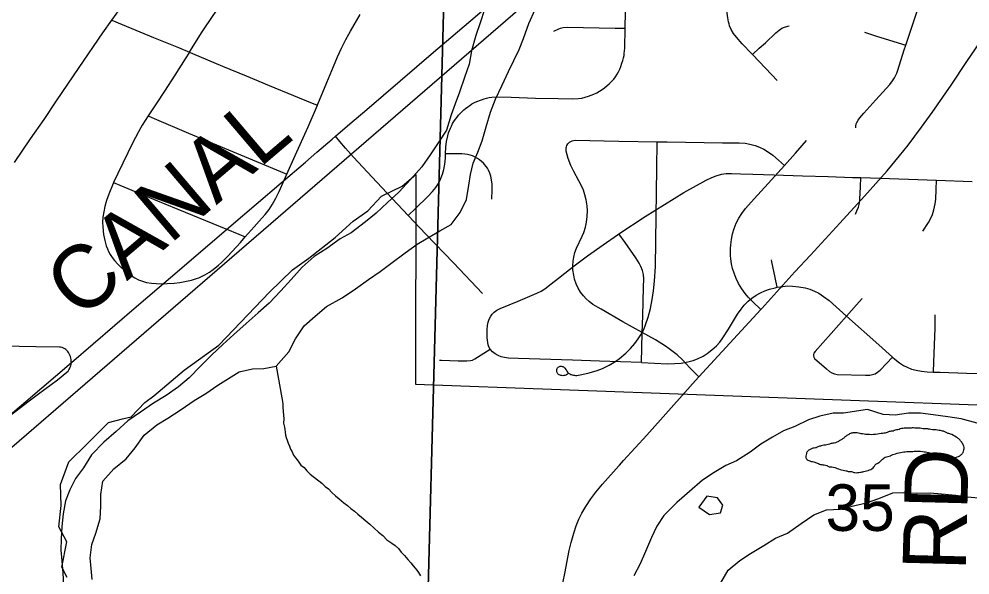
# Model space of a CAD drawing. Extents: x 2.4 to 73.1, y 4.5 to 25.6.
# Drawn here: x 47.901 to 48.3282, y 21.7704 to 22.0203 of the extents above; entities that cross this region are included whole.
import ezdxf

# ---------------------------------------------------------------- set-up
doc = ezdxf.new("R2010")
doc.units = 0
for name, color, linetype in [('GM_X_City_Street', 7, 'Continuous'), ('GM_X_County_Road', 7, 'Continuous'), ('GM_X_County_Road_Text', 7, 'Continuous'), ('GM_X_Major_River', 7, 'Continuous'), ('GM_X_Minor_River', 7, 'Continuous'), ('GM_X_Section', 7, 'Continuous'), ('GM_X_Section_Text', 7, 'Continuous'), ('GM_X_State_Route', 7, 'Continuous'), ('GM_X_Township_Road_Text', 7, 'Continuous')]:
    doc.layers.add(name, color=color, linetype=linetype)

msp = doc.modelspace()

# ---------------------------------------------------------------- linework, layer by layer
at = {"layer": 'GM_X_City_Street'}
for points in [[(47.97759, 22.00541), (47.97848, 22.00683), (47.98327, 22.01444), (47.98824, 22.02192), (48.00115, 22.04035), (48.01497, 22.06029), (48.02115, 22.0692)], [(48.24162, 21.9927), (48.23927, 21.99518), (48.23055, 22.00427), (48.23024, 22.00459), (48.22596, 22.00907), (48.22329, 22.01206), (48.22204, 22.01377), (48.22098, 22.0156), (48.22026, 22.01726), (48.21998, 22.01805), (48.21973, 22.01899), (48.2194, 22.02077), (48.21922, 22.02289), (48.21926, 22.02658), (48.21938, 22.03466), (48.21945, 22.03875)], [(48.07589, 21.93204), (48.0793, 21.93531), (48.08468, 21.94046), (48.08677, 21.94271), (48.08829, 21.94462), (48.08946, 21.94641), (48.09044, 21.9483), (48.09135, 21.95056), (48.09192, 21.95261), (48.09234, 21.95501), (48.09256, 21.95776), (48.09264, 21.95971), (48.09276, 21.96275), (48.09308, 21.96526), (48.09362, 21.96772), (48.09403, 21.96909), (48.09438, 21.97014), (48.09482, 21.9712), (48.09529, 21.97217), (48.09579, 21.97326), (48.09632, 21.97416), (48.09708, 21.97523), (48.09782, 21.9762), (48.09851, 21.97703), (48.09928, 21.97786), (48.09992, 21.97856), (48.10087, 21.97942), (48.10166, 21.98009), (48.10261, 21.9808), (48.10351, 21.98145), (48.10443, 21.98208), (48.10566, 21.98273), (48.10669, 21.98322), (48.10878, 21.98401), (48.10996, 21.9844), (48.11109, 21.98472), (48.1122, 21.98493), (48.1134, 21.98509), (48.11531, 21.98523), (48.12217, 21.98512), (48.13305, 21.98477), (48.1433, 21.98449), (48.1498, 21.98438), (48.15224, 21.98454), (48.15389, 21.98477), (48.15531, 21.98511), (48.15681, 21.98559), (48.15806, 21.98604), (48.15931, 21.98656), (48.16063, 21.98715), (48.16174, 21.98779), (48.16293, 21.98855), (48.16406, 21.9894), (48.16519, 21.99032), (48.16618, 21.99119), (48.16709, 21.99203), (48.16817, 21.99329), (48.16893, 21.99429), (48.16967, 21.99545), (48.17027, 21.99652), (48.17088, 21.99777), (48.17135, 21.99899), (48.17189, 22.00042), (48.17226, 22.0016), (48.17261, 22.00287), (48.17281, 22.00392), (48.17294, 22.00484), (48.17308, 22.00598), (48.17316, 22.00717), (48.1733, 22.01614), (48.17332, 22.01675), (48.17384, 22.03526)], [(48.27688, 21.97137), (48.27694, 21.97214), (48.27715, 21.97309), (48.27746, 21.97383), (48.27802, 21.97487), (48.27873, 21.97584), (48.28048, 21.97796), (48.28591, 21.98391), (48.29224, 21.99089), (48.29347, 21.9925), (48.29431, 21.99385), (48.2949, 21.99502), (48.29531, 21.99599), (48.2958, 21.99722), (48.29872, 22.00638), (48.2994, 22.00845), (48.30417, 22.0229), (48.30651, 22.03079), (48.30721, 22.03359), (48.30787, 22.03699)], [(47.97759, 22.00541), (47.97571, 22.00232), (47.971, 21.99504), (47.96641, 21.9878), (47.96299, 21.98264), (47.95902, 21.9767), (47.95635, 21.97251), (47.95466, 21.96954), (47.9534, 21.96705), (47.95103, 21.96233), (47.94998, 21.96007), (47.9454, 21.95091), (47.94352, 21.94677), (47.94335, 21.94639), (47.94138, 21.94154), (47.94038, 21.93874), (47.93964, 21.93604), (47.93909, 21.93362), (47.93872, 21.93117), (47.93859, 21.92901), (47.93867, 21.92685), (47.93905, 21.9235), (47.93955, 21.92078), (47.9402, 21.9184), (47.94072, 21.91692), (47.94126, 21.91576), (47.94202, 21.91441), (47.94293, 21.91311), (47.94399, 21.91169), (47.94537, 21.91016), (47.94679, 21.90875), (47.94817, 21.90748), (47.94962, 21.90632), (47.95137, 21.90505), (47.95311, 21.90396), (47.95474, 21.90309), (47.95653, 21.90244), (47.95834, 21.90193), (47.96052, 21.90157), (47.9627, 21.90135), (47.96499, 21.90128), (47.96753, 21.90135), (47.9708, 21.90161), (47.97331, 21.9019), (47.97632, 21.90241), (47.9785, 21.90296), (47.9807, 21.90358), (47.98186, 21.90398), (47.98297, 21.9045), (47.98453, 21.90529), (47.9866, 21.90649), (47.98831, 21.90769), (47.99061, 21.90966), (47.992, 21.91088), (47.99483, 21.91373), (48.00051, 21.9199), (48.00265, 21.92233), (48.00667, 21.9269), (48.00894, 21.92945), (48.01162, 21.93246), (48.01334, 21.93466), (48.01488, 21.93699), (48.01637, 21.9397), (48.01786, 21.94279), (48.02138, 21.95053), (48.02516, 21.95886), (48.03087, 21.97186), (48.03507, 21.98154), (48.03528, 21.98205), (48.03939, 21.99177), (48.04226, 21.99899), (48.0441, 22.00326), (48.04591, 22.00717), (48.0479, 22.011), (48.04921, 22.01345), (48.04995, 22.01481), (48.05423, 22.02237)], [(47.94272, 22.01976), (47.94739, 22.01784), (47.96148, 22.01203), (47.97275, 22.0075), (47.97759, 22.00541), (47.97903, 22.00478), (47.99251, 21.99913), (48.00313, 21.99468), (48.01345, 21.99034), (48.02439, 21.98587), (48.03275, 21.98248), (48.03507, 21.98154)], [(48.14132, 22.01483), (48.14321, 22.01578), (48.14434, 22.01623), (48.14552, 22.01647), (48.14738, 22.01657), (48.16887, 22.01622), (48.1733, 22.01614)], [(48.23055, 22.00427), (48.2336, 22.0071), (48.23631, 22.00962), (48.24102, 22.01413), (48.24245, 22.01531), (48.24374, 22.01614), (48.24487, 22.01664), (48.24637, 22.01707), (48.24706, 22.01717)], [(48.28078, 22.0144), (48.28583, 22.01275), (48.29594, 22.00954), (48.2994, 22.00845)], [(47.95902, 21.9767), (47.96176, 21.97553), (47.97716, 21.96895), (47.9987, 21.95993), (48.01852, 21.95171), (48.02138, 21.95053)], [(48.10928, 21.89691), (48.09626, 21.91065), (48.08381, 21.92365), (48.07589, 21.93204), (48.06634, 21.94215), (48.05975, 21.94915), (48.05135, 21.9582), (48.04765, 21.96223), (48.04522, 21.96519), (48.04326, 21.96757)], [(48.14788, 21.86094), (48.1475, 21.86065), (48.14701, 21.86036), (48.14668, 21.86023), (48.14624, 21.86011), (48.14578, 21.86002), (48.14539, 21.85997), (48.14493, 21.85999), (48.14446, 21.86007), (48.14409, 21.8602), (48.14372, 21.86037), (48.1434, 21.86058), (48.14312, 21.86081), (48.1429, 21.86112), (48.14274, 21.86141), (48.14264, 21.86178), (48.1426, 21.8621), (48.14262, 21.86243), (48.14266, 21.86278), (48.14277, 21.86318), (48.14295, 21.86351), (48.14318, 21.86377), (48.14349, 21.864), (48.14381, 21.86414), (48.1442, 21.8642), (48.14458, 21.8642), (48.14498, 21.86416), (48.14532, 21.86408), (48.14563, 21.86393), (48.14609, 21.86351), (48.14676, 21.86258), (48.14718, 21.862), (48.14747, 21.86161), (48.1479, 21.86115), (48.14815, 21.86093), (48.14843, 21.86075), (48.14875, 21.86058), (48.14906, 21.86044), (48.14947, 21.86033), (48.15005, 21.86021), (48.15057, 21.86014), (48.15107, 21.86011), (48.15156, 21.86011), (48.15241, 21.86019), (48.15387, 21.86047), (48.15721, 21.86122), (48.16078, 21.86228), (48.16309, 21.86321), (48.16613, 21.86476), (48.16909, 21.86648), (48.17085, 21.86774), (48.17368, 21.87017), (48.17566, 21.87215), (48.17771, 21.87448), (48.1792, 21.87647), (48.18035, 21.87831), (48.18092, 21.87938), (48.18165, 21.88079), (48.1825, 21.88279), (48.18365, 21.88633), (48.18468, 21.89024), (48.18552, 21.89419), (48.18613, 21.89818), (48.18657, 21.90251), (48.18689, 21.90902), (48.18722, 21.93169), (48.1875, 21.95313), (48.18766, 21.96512)], [(48.20644, 21.85943), (48.2044, 21.86151), (48.20244, 21.86351), (48.19908, 21.86713), (48.19672, 21.86929), (48.19495, 21.87073), (48.19315, 21.87206), (48.19144, 21.87322), (48.18692, 21.87602), (48.18092, 21.87938), (48.17225, 21.88425), (48.16255, 21.8898), (48.15884, 21.89203), (48.15711, 21.89327), (48.15576, 21.89448), (48.15455, 21.89583), (48.15328, 21.89754), (48.1522, 21.89937), (48.15131, 21.90131), (48.15061, 21.90332), (48.1502, 21.90509), (48.14988, 21.90751), (48.14981, 21.90933), (48.14994, 21.91145), (48.15024, 21.91325), (48.15078, 21.91531), (48.15152, 21.9173), (48.15409, 21.92261), (48.15481, 21.92438), (48.15554, 21.92669), (48.15594, 21.92898), (48.15624, 21.93149), (48.15634, 21.93401), (48.15623, 21.93624), (48.15579, 21.93904), (48.15527, 21.9412), (48.15455, 21.9433), (48.15383, 21.94503), (48.15254, 21.94755), (48.1502, 21.9518), (48.14895, 21.95442), (48.1477, 21.95764), (48.14684, 21.96083), (48.14678, 21.9614), (48.14678, 21.96187), (48.14684, 21.96245), (48.14692, 21.96289), (48.14715, 21.96346), (48.14757, 21.96414), (48.14795, 21.96448)], [(48.14795, 21.96448), (48.14838, 21.96487), (48.14887, 21.96522), (48.14945, 21.96547), (48.15011, 21.96564), (48.15093, 21.96575), (48.17049, 21.96541), (48.18766, 21.96512), (48.19222, 21.96504), (48.21705, 21.9647), (48.22448, 21.9646), (48.22723, 21.96443), (48.22932, 21.96405), (48.23167, 21.96339), (48.23367, 21.96265), (48.23559, 21.96174), (48.23768, 21.96049), (48.23965, 21.95906), (48.24219, 21.95682), (48.24485, 21.95446)], [(48.23427, 21.88973), (48.23068, 21.89324), (48.22866, 21.89521), (48.2272, 21.89688), (48.22573, 21.89894), (48.22428, 21.90138), (48.22317, 21.90364), (48.22224, 21.90599), (48.2216, 21.90811), (48.22114, 21.91028), (48.22084, 21.91246), (48.22071, 21.91402), (48.22063, 21.91622), (48.22064, 21.91716), (48.22074, 21.91873), (48.22108, 21.92124), (48.22161, 21.9237), (48.22233, 21.92612), (48.22326, 21.92847), (48.2244, 21.93073), (48.22574, 21.93286), (48.22743, 21.93507), (48.23131, 21.9395), (48.23752, 21.94639), (48.24485, 21.95446), (48.24981, 21.95993), (48.25287, 21.96337), (48.25483, 21.96566)], [(48.11349, 21.93936), (48.11362, 21.94352), (48.11353, 21.946), (48.1133, 21.94794), (48.11298, 21.94957), (48.11253, 21.95097), (48.1119, 21.95232), (48.11142, 21.95325), (48.1109, 21.954), (48.11029, 21.95476), (48.10962, 21.95551), (48.10883, 21.95624), (48.10786, 21.95697), (48.107, 21.95755), (48.10588, 21.95816), (48.10475, 21.95871), (48.10365, 21.95913), (48.1025, 21.95944), (48.10127, 21.95957), (48.09995, 21.95966), (48.09687, 21.95968), (48.09264, 21.95971)], [(48.1807, 21.8659), (48.16175, 21.86644), (48.14966, 21.8669), (48.12523, 21.86763), (48.12088, 21.86786), (48.11908, 21.86809), (48.11764, 21.86848), (48.11629, 21.86907), (48.11487, 21.86983), (48.11369, 21.87075), (48.11271, 21.87182), (48.11212, 21.8729), (48.1118, 21.87381), (48.11158, 21.87494), (48.11142, 21.87597), (48.11134, 21.87704), (48.11128, 21.87917), (48.11131, 21.88072), (48.11151, 21.88253), (48.11178, 21.884), (48.11225, 21.88541), (48.11293, 21.88672), (48.11362, 21.88766), (48.11446, 21.88848), (48.11565, 21.88936), (48.11724, 21.89022), (48.12526, 21.89353), (48.1336, 21.897), (48.13557, 21.89799), (48.13718, 21.89901), (48.14016, 21.90132), (48.14338, 21.90374), (48.14629, 21.90608), (48.15045, 21.90933), (48.15642, 21.91378), (48.16349, 21.91885), (48.16987, 21.92327), (48.17054, 21.92371), (48.1823, 21.93149), (48.19099, 21.93693), (48.19976, 21.94224), (48.20973, 21.94791), (48.21221, 21.94912), (48.2142, 21.94986), (48.21656, 21.95047), (48.21866, 21.95077), (48.2211, 21.95088), (48.22512, 21.95076), (48.23071, 21.95057), (48.24033, 21.95018), (48.25306, 21.94982), (48.26455, 21.94946), (48.27542, 21.94912), (48.27917, 21.94899), (48.30058, 21.94828), (48.31326, 21.94784), (48.32916, 21.94728)], [(48.27684, 21.93262), (48.27747, 21.93403), (48.27814, 21.93575), (48.27859, 21.93754), (48.27882, 21.93937), (48.27902, 21.9449), (48.27917, 21.94899)], [(47.94352, 21.94677), (47.94635, 21.9456), (47.96332, 21.9386), (47.98815, 21.92842), (47.99977, 21.92354), (48.00265, 21.92233)], [(48.30706, 21.92493), (48.3096, 21.92881), (48.31051, 21.93043), (48.31135, 21.93243), (48.31202, 21.93449), (48.31266, 21.9372), (48.31294, 21.93935), (48.3131, 21.94368), (48.31326, 21.94784)], [(48.1807, 21.8659), (48.18102, 21.87921), (48.1812, 21.88694), (48.18163, 21.8997), (48.18166, 21.90347), (48.1815, 21.90538), (48.18108, 21.90727), (48.18041, 21.90907), (48.17968, 21.9105), (48.17813, 21.91287), (48.1733, 21.91977), (48.17054, 21.92371)], [(48.24166, 21.8997), (48.24074, 21.90417), (48.23929, 21.91116), (48.23908, 21.91207)], [(48.1807, 21.8659), (48.19236, 21.86536), (48.19543, 21.8654), (48.1985, 21.86567), (48.20152, 21.86616), (48.20388, 21.86681), (48.20586, 21.86757), (48.20832, 21.86881), (48.21015, 21.86992), (48.21233, 21.87159), (48.21439, 21.87343), (48.21582, 21.875), (48.21728, 21.87696), (48.21977, 21.88087), (48.22377, 21.88756), (48.22538, 21.88989), (48.22679, 21.8916), (48.22858, 21.8934), (48.23028, 21.89482), (48.23213, 21.89609), (48.23408, 21.8972), (48.23612, 21.89814), (48.23823, 21.89886), (48.24069, 21.89952), (48.24166, 21.8997), (48.2441, 21.90013), (48.24632, 21.90031), (48.24854, 21.90027), (48.25136, 21.89995), (48.25415, 21.89941), (48.25628, 21.89882), (48.25836, 21.89802), (48.26033, 21.89699), (48.26246, 21.89562), (48.26495, 21.8937), (48.27279, 21.88679), (48.28721, 21.87377), (48.29346, 21.86829), (48.29444, 21.86743), (48.29662, 21.86573), (48.29841, 21.86457), (48.30003, 21.86374), (48.30201, 21.86297), (48.30407, 21.8624), (48.30649, 21.86196), (48.30894, 21.8617), (48.3119, 21.8616), (48.31482, 21.86149), (48.32665, 21.86112), (48.33658, 21.86074)], [(48.27279, 21.88679), (48.27507, 21.88933), (48.27732, 21.89183), (48.27974, 21.89461)], [(48.27279, 21.88679), (48.26585, 21.87896), (48.26211, 21.8748), (48.25861, 21.87084), (48.25812, 21.87004), (48.25792, 21.86946), (48.25787, 21.86884), (48.25802, 21.86824), (48.25835, 21.86773), (48.26371, 21.86299), (48.26515, 21.86181), (48.26622, 21.86119), (48.2674, 21.86078), (48.26862, 21.86058), (48.28136, 21.86022), (48.28322, 21.86023), (48.28444, 21.86045), (48.28561, 21.86088), (48.28669, 21.86149), (48.2879, 21.86246), (48.29069, 21.86538), (48.29346, 21.86829)], [(48.3119, 21.8616), (48.31205, 21.86614), (48.31255, 21.88137), (48.31258, 21.88729)], [(47.89275, 21.83881), (47.90566, 21.84868), (47.90974, 21.85175), (47.91829, 21.85815), (47.92253, 21.8615), (47.92307, 21.86203), (47.92347, 21.86255), (47.92379, 21.86311), (47.92406, 21.86381), (47.92425, 21.8644), (47.92441, 21.86505), (47.92449, 21.8657), (47.92452, 21.86634), (47.92443, 21.8672), (47.92433, 21.8679), (47.92417, 21.86858), (47.92392, 21.86919), (47.92363, 21.86976), (47.92325, 21.87035), (47.92292, 21.87078), (47.9226, 21.87116), (47.92209, 21.87167), (47.92155, 21.87207), (47.92098, 21.87239), (47.92039, 21.87264), (47.91975, 21.87277), (47.91918, 21.87282), (47.90865, 21.87289), (47.89364, 21.87321)], [(48.08991, 21.86693), (48.09084, 21.86692), (48.09825, 21.86663), (48.10227, 21.86661), (48.10379, 21.86678), (48.10468, 21.86701), (48.1058, 21.86751), (48.11271, 21.87182)]]:
    msp.add_lwpolyline(points, dxfattribs=at)
at = {"layer": 'GM_X_County_Road'}
for points in [[(48.04326, 21.96757), (48.04968, 21.97313), (48.05726, 21.97957), (48.08718, 22.00533), (48.09498, 22.01201), (48.10402, 22.01961), (48.12054, 22.03378), (48.13542, 22.04657)], [(47.85274, 21.8043), (47.87325, 21.82265), (47.88596, 21.83313), (47.90403, 21.84836), (47.92456, 21.86597), (47.95388, 21.89102), (47.97417, 21.90845), (47.9964, 21.92743), (48.0188, 21.94668), (48.02977, 21.95593), (48.03482, 21.96037), (48.04169, 21.96621), (48.04326, 21.96757)], [(47.92266, 21.76923), (47.92034, 21.77399), (47.92252, 21.78533), (47.919, 21.79207), (47.92003, 21.8016), (47.91963, 21.81114), (47.92336, 21.82131), (47.9316, 21.82934), (47.93787, 21.83557), (47.94127, 21.83889), (47.9475, 21.84058), (47.9514, 21.84142), (47.95757, 21.84786), (47.96155, 21.85096), (47.97527, 21.86248), (47.99081, 21.87376), (48.01355, 21.89746), (48.02383, 21.90758), (48.03127, 21.91285), (48.04299, 21.92205), (48.05119, 21.92947), (48.05779, 21.93399), (48.06393, 21.94071), (48.0731, 21.94508), (48.07925, 21.95038), (48.07911, 21.8561), (48.33965, 21.84655)]]:
    msp.add_lwpolyline(points, dxfattribs=at)
at = {"layer": 'GM_X_Major_River'}
for points in [[(48.10993, 22.0241), (48.10828, 22.01902), (48.10621, 22.01282), (48.10431, 22.00604), (48.10319, 22), (48.10113, 21.99398), (48.09886, 21.9874), (48.09701, 21.98214), (48.09516, 21.97726), (48.09307, 21.9703), (48.0897, 21.96508), (48.08575, 21.9593), (48.082, 21.9539), (48.07691, 21.94816), (48.07163, 21.94243), (48.06657, 21.93782), (48.06151, 21.93303), (48.05666, 21.92918), (48.05026, 21.92423), (48.04526, 21.92152), (48.03926, 21.91713), (48.03366, 21.91349), (48.02822, 21.90871), (48.02332, 21.90315), (48.01863, 21.89816), (48.01336, 21.89261), (48.0085, 21.88819), (48.00306, 21.88341), (47.99761, 21.87843), (47.99255, 21.87402), (47.98769, 21.86941), (47.98261, 21.86424), (47.97754, 21.85906), (47.97269, 21.85502), (47.96708, 21.851), (47.96148, 21.84755), (47.95568, 21.84354), (47.94989, 21.83971), (47.94464, 21.83492), (47.93919, 21.83014), (47.93353, 21.82441), (47.92996, 21.81863), (47.92641, 21.81379), (47.92381, 21.80874), (47.92196, 21.80367), (47.92085, 21.79782), (47.92031, 21.79214), (47.91997, 21.78665), (47.91982, 21.78153), (47.92026, 21.77677), (47.92067, 21.77126), (47.92109, 21.76594)], [(47.93386, 21.76843), (47.93343, 21.77337), (47.933, 21.77813), (47.93374, 21.78418), (47.93558, 21.78925), (47.93747, 21.79565), (47.93782, 21.80134), (47.93778, 21.80665), (47.9387, 21.81251), (47.94359, 21.81806), (47.94922, 21.82265), (47.95315, 21.82748), (47.95729, 21.83325), (47.96292, 21.83783), (47.96793, 21.84092), (47.97392, 21.84474), (47.97971, 21.84876), (47.98492, 21.85203), (47.99034, 21.85567), (47.99516, 21.85877), (47.99998, 21.86167), (48.0059, 21.86303), (48.01102, 21.86326), (48.01655, 21.86425), (48.02223, 21.87074), (48.02523, 21.87653), (48.02919, 21.88231), (48.03405, 21.88673), (48.0391, 21.89114), (48.04622, 21.89493), (48.05221, 21.89894), (48.05802, 21.90315), (48.06324, 21.9068), (48.06808, 21.91046), (48.07447, 21.91521), (48.07988, 21.91905), (48.0847, 21.92195), (48.0901, 21.92503), (48.09511, 21.92793), (48.09924, 21.93332), (48.10206, 21.93912), (48.10318, 21.94554), (48.10389, 21.95046), (48.10498, 21.95555), (48.1072, 21.96042), (48.10905, 21.96549), (48.11094, 21.97189), (48.11283, 21.97848), (48.11508, 21.9843), (48.1179, 21.9903), (48.12092, 21.99666), (48.12575, 22.00659), (48.12759, 22.01147), (48.13005, 22.01823), (48.13289, 22.02461)], [(48.33144, 21.83868), (48.32429, 21.84059), (48.31825, 21.84151), (48.31164, 21.84245), (48.30598, 21.84318), (48.30067, 21.84313), (48.29457, 21.84216), (48.28927, 21.8425), (48.28213, 21.84478), (48.27147, 21.84318), (48.26673, 21.84312), (48.26082, 21.84176), (48.25566, 21.8402), (48.2495, 21.83714), (48.24452, 21.83519), (48.23951, 21.83229), (48.2343, 21.82921), (48.22946, 21.82555), (48.22329, 21.82173), (48.21849, 21.81959), (48.21329, 21.81651), (48.20807, 21.81304), (48.20224, 21.80789), (48.1966, 21.80292), (48.19075, 21.7972), (48.18758, 21.79236), (48.18517, 21.7873), (48.18253, 21.78092), (48.1801, 21.77549), (48.17729, 21.77006)], [(48.21483, 21.80508), (48.20995, 21.80578), (48.2064, 21.80095), (48.21124, 21.79759), (48.21619, 21.7984), (48.21723, 21.80179)], [(48.21723, 21.80179), (48.21483, 21.80508)], [(48.21626, 21.7669), (48.21964, 21.7725), (48.22488, 21.77691), (48.2297, 21.78), (48.23568, 21.78363), (48.24089, 21.78691), (48.24627, 21.78922), (48.25246, 21.79361), (48.25806, 21.79744), (48.26381, 21.79975), (48.27007, 21.79995), (48.27657, 21.80167), (48.28172, 21.80286), (48.28727, 21.80479), (48.2936, 21.80728), (48.29853, 21.80752), (48.30421, 21.80717), (48.31028, 21.80739), (48.31539, 21.80687), (48.32182, 21.80631), (48.3271, 21.8056), (48.33202, 21.80508)]]:
    msp.add_lwpolyline(points, dxfattribs=at)
for points in [[(48.28131, 21.83358), (48.27998, 21.8338), (48.27885, 21.83402), (48.27753, 21.83424), (48.27639, 21.83427), (48.27487, 21.83412), (48.27352, 21.83339), (48.27237, 21.83266), (48.2712, 21.83174), (48.27005, 21.83101), (48.26889, 21.83028), (48.2666, 21.82958), (48.26507, 21.82924), (48.26392, 21.82889), (48.26259, 21.82873), (48.26144, 21.82838), (48.25992, 21.82804), (48.25877, 21.8275), (48.25762, 21.82734), (48.25647, 21.82679), (48.25532, 21.82606), (48.25472, 21.82494), (48.2545, 21.82381), (48.25466, 21.82266), (48.25578, 21.82188), (48.25691, 21.82147), (48.25804, 21.82125), (48.25973, 21.82064), (48.26161, 21.82002), (48.26388, 21.81959), (48.265, 21.81899), (48.26614, 21.81896), (48.26746, 21.81874), (48.26859, 21.81833), (48.27122, 21.8175), (48.27255, 21.81728), (48.27386, 21.81687), (48.275, 21.81684), (48.27651, 21.81642), (48.27765, 21.81639), (48.27898, 21.81655), (48.2805, 21.81689), (48.28511, 21.81905), (48.2859, 21.82017), (48.28724, 21.8209), (48.28861, 21.82219), (48.29015, 21.82329), (48.2913, 21.82364), (48.29245, 21.82399), (48.2936, 21.82453), (48.29474, 21.82489), (48.2978, 21.82557), (48.30046, 21.82588), (48.30198, 21.82584), (48.30312, 21.826), (48.30691, 21.82591), (48.30956, 21.82546), (48.31087, 21.82505), (48.312, 21.82464), (48.31332, 21.82423), (48.31483, 21.82381), (48.31596, 21.82359), (48.31728, 21.82337), (48.31841, 21.82296), (48.31955, 21.82293), (48.32183, 21.82326), (48.32414, 21.82434), (48.32511, 21.82545), (48.32552, 21.82658), (48.32555, 21.82772), (48.3252, 21.82887), (48.32429, 21.83041), (48.32318, 21.83158), (48.32206, 21.83236), (48.31944, 21.83376), (48.31813, 21.83417), (48.317, 21.83477), (48.3155, 21.83519), (48.31436, 21.8354), (48.31304, 21.83563), (48.31133, 21.83567), (48.31001, 21.83589), (48.3085, 21.83612), (48.30717, 21.83615), (48.30585, 21.83638), (48.30452, 21.83641), (48.30225, 21.83647), (48.30054, 21.83632), (48.29921, 21.83635), (48.29692, 21.83603), (48.29578, 21.83568), (48.29464, 21.83552), (48.29365, 21.83507)], [(48.29365, 21.83507), (48.29196, 21.83483), (48.29062, 21.83429), (48.28948, 21.83413), (48.28833, 21.83397), (48.28491, 21.83349), (48.28131, 21.83358)]]:
    msp.add_spline(points, degree=3, dxfattribs=at)
at = {"layer": 'GM_X_Minor_River'}
for points in [[(47.80764, 21.75007), (48.75069, 22.56484)], [(48.01651, 21.86424), (48.01905, 21.85004), (48.01939, 21.84832), (48.01955, 21.84717), (48.01952, 21.84585), (48.01966, 21.84394), (48.01981, 21.84223), (48.01996, 21.84052), (48.01991, 21.83862), (48.02025, 21.8369), (48.02041, 21.83576), (48.02057, 21.83462), (48.02073, 21.83328), (48.02108, 21.83213), (48.02143, 21.83099), (48.02196, 21.82964), (48.0225, 21.8283), (48.02304, 21.82696), (48.02377, 21.8258), (48.0243, 21.82427), (48.02522, 21.8231), (48.02595, 21.82213), (48.02669, 21.82117), (48.0276, 21.81981), (48.0291, 21.81864), (48.03039, 21.81727), (48.03187, 21.81572), (48.03709, 21.8116), (48.03857, 21.81023), (48.04006, 21.80905), (48.04154, 21.8075), (48.04321, 21.80594), (48.04489, 21.80456), (48.04693, 21.8028), (48.04861, 21.80162), (48.0501, 21.80025), (48.05178, 21.79907), (48.05326, 21.7977), (48.05494, 21.79633), (48.0568, 21.79477), (48.05866, 21.7932), (48.06051, 21.79144), (48.06256, 21.78968), (48.06442, 21.78812), (48.06627, 21.78617), (48.06851, 21.78478), (48.07, 21.78361), (48.07149, 21.78224), (48.07278, 21.78069), (48.07426, 21.77913), (48.07574, 21.77738), (48.07703, 21.77583), (48.07813, 21.77447), (48.07906, 21.7735), (48.07979, 21.77253), (48.08053, 21.77156), (48.08144, 21.77002)]]:
    msp.add_lwpolyline(points, dxfattribs=at)
at = {"layer": 'GM_X_Section'}
for points in [[(47.59206, 22.07349), (48.09283, 22.06235), (48.07944, 21.56274), (48.0766, 21.56261), (47.57885, 21.57331)], [(48.09283, 22.06235), (48.5925, 22.05433), (48.57937, 21.55093), (48.07944, 21.56274)]]:
    msp.add_lwpolyline(points, close=True, dxfattribs=at)
at = {"layer": 'GM_X_State_Route'}
msp.add_line((48.17075, 21.81979), (48.17256, 21.82181), dxfattribs=at)
for points in [[(47.89902, 21.95586), (47.90625, 21.96644), (47.91228, 21.97518), (47.9179, 21.98351), (47.92806, 21.99846), (47.93874, 22.0141), (47.94272, 22.01976), (47.94464, 22.02248), (47.94568, 22.02402), (47.9609, 22.04635), (47.96202, 22.048)], [(48.20127, 21.85375), (48.2036, 21.85635), (48.20644, 21.85943), (48.23427, 21.88973), (48.23474, 21.89024), (48.24961, 21.90662), (48.25656, 21.91421), (48.26982, 21.92848), (48.28078, 21.94061), (48.291, 21.95205), (48.29657, 21.95872), (48.30048, 21.96361), (48.3065, 21.97166), (48.31127, 21.97833), (48.31976, 21.99052), (48.32682, 22.00121), (48.33687, 22.01593), (48.33859, 22.01844)], [(48.17256, 21.82181), (48.183, 21.83331), (48.20127, 21.85375)], [(48.14475, 21.76388), (48.14618, 21.77101), (48.14824, 21.78138), (48.14907, 21.78503), (48.15023, 21.78925), (48.15135, 21.79251), (48.15254, 21.79542), (48.15392, 21.79823), (48.15565, 21.80122), (48.15789, 21.80461), (48.16014, 21.80762), (48.16313, 21.81122), (48.17045, 21.81946), (48.17075, 21.81979)]]:
    msp.add_lwpolyline(points, dxfattribs=at)

# ---------------------------------------------------------------- texts
at = {"layer": 'GM_X_County_Road_Text'}
msp.add_text('CANAL', height=0.028409, rotation=40.3875, dxfattribs=at).set_placement((47.92856, 21.88454))
at = {"layer": 'GM_X_Section_Text'}
msp.add_text('35', height=0.020928, rotation=0, dxfattribs=at).set_placement((48.26331, 21.79021))
at = {"layer": 'GM_X_Township_Road_Text'}
msp.add_text('RD', height=0.028409, rotation=88.5374, dxfattribs=at).set_placement((48.32631, 21.77207))

doc.saveas('drawing.dxf')
